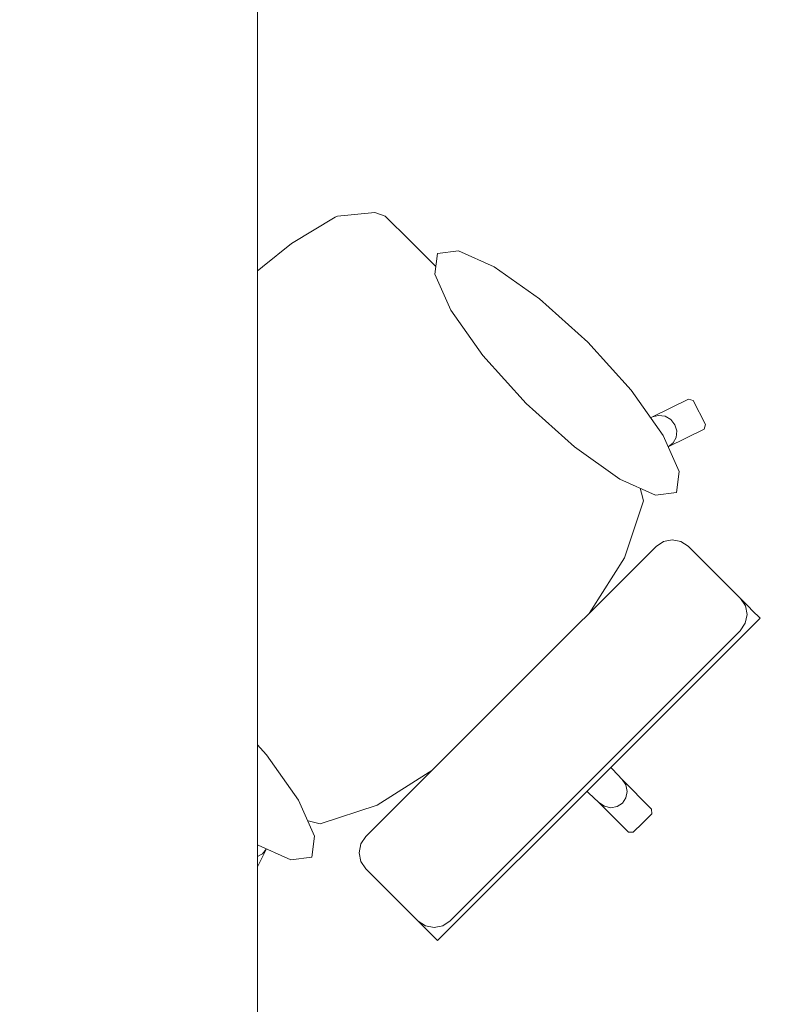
# Model space of a CAD drawing. Header units: metres. Extents: x -4 to 99, y -11 to 17.
# Tile 501 of 656: x 51.66 to 52.166, y 1.429 to 2.091. Entities that reach past the tile are written whole.
import ezdxf

# ---------------------------------------------------------------- set-up
doc = ezdxf.new("R2010")
doc.units = ezdxf.units.M
doc.header["$MEASUREMENT"] = 0
doc.linetypes.add('Wipeout_Contour', pattern=[1, 0, -1])
doc.layers.add('152 - Bemaßung_ Beschriftung.Ausbau', color=7, linetype='Continuous')
doc.layers.add('701 - Einrichtung.Möbel', color=7, linetype='Continuous')
doc.styles.add('ERSTELLTER_STIL_2', font='txt')
doc.dimstyles.new('ERSTELLTER_STIL__2', dxfattribs={"dimtxt": 0.1, "dimasz": 0.0532, "dimexe": 0.18, "dimexo": 0.0625, "dimgap": 0, "dimtad": 1, "dimtih": 1, "dimtoh": 1, "dimzin": 0, "dimdsep": 46, "dimtxsty": 'ERSTELLTER_STIL_2', "dimblk": 'ARROWHEAD_2', "dimblk1": 'ARROWHEAD_2', "dimblk2": 'ARROWHEAD_2', "dimcen": 0.09, "dimse1": 1, "dimse2": 1, "dimclrd": 7, "dimclre": 7, "dimclrt": 7, "dimazin": 0, "dimtfac": 1, "dimtdec": 4, "dimtmove": 0, "dimatfit": 3, "dimfxl": 1, "dimtolj": 1, "dimtzin": 0, "dimarcsym": 0})

# ---------------------------------------------------------------- blocks, each defined once
blk = doc.blocks.new('*D449')
at = {"layer": '152 - Bemaßung_ Beschriftung.Ausbau', "color": 7, "linetype": 'Continuous', "lineweight": 5}
for p, q in [((51.02, -4.6125), (51.02, -4.5075)), ((54.46, -4.6125), (54.46, -4.5075)), ((51.04021, -4.525), (50.99979, -4.595)), ((54.48021, -4.525), (54.43979, -4.595)), ((51.02, -4.56), (54.46, -4.56))]:
    blk.add_line(p, q, dxfattribs=at)
at = {"layer": '152 - Bemaßung_ Beschriftung.Ausbau', "color": 7, "lineweight": 5, "char_height": 0.1, "attachment_point": 7, "style": 'ERSTELLTER_STIL_2'}
for s, insert in [('\\A1;{\\pql;\\fArial|b0|i0|c0|p38;3,44}', (52.53108, -4.54)), ('\\A1;{\\pql;\\fArial|b0|i0|c0|p38;16}', (54.288, -4.54))]:
    blk.add_mtext(s, dxfattribs=dict(at, insert=insert))
blk = doc.blocks.new('ARROWHEAD_2')
at = {"color": 0, "linetype": 'Continuous', "lineweight": 0}
for p, q in [((-0.378, -0.655), (0.378, 0.655)), ((0, 0), (-1, 0))]:
    blk.add_line(p, q, dxfattribs=at)

msp = doc.modelspace()

# ---------------------------------------------------------------- wipeouts: each hides what was drawn before it
at = {"color": 254, "linetype": 'Wipeout_Contour', "lineweight": 0, "ltscale": 1504.199285}
msp.add_wipeout([(51.9423, 1.92302), (51.92284, 1.94248), (51.9061, 1.95922), (51.89913, 1.96152), (51.87396, 1.95918), (51.87239, 1.95856), (51.84305, 1.94075), (51.80391, 1.90931), (51.80331, 1.90882), (51.7609, 1.86908), (52.0791, 1.55088), (52.0853, 1.55708), (52.08523, 1.56024), (52.06533, 1.58014), (52.03937, 1.60796), (52.05652, 1.62511), (52.04039, 1.64124), (52.01951, 1.66212), (52.03743, 1.68261), (52.06704, 1.72935), (52.07972, 1.76768), (52.07359, 1.7916), (52.09635, 1.80392), (52.12067, 1.81594), (52.12159, 1.81893), (52.11314, 1.83504), (52.11012, 1.83607), (52.08579, 1.82405), (52.05507, 1.81025)], dxfattribs=at).dxf.layer = '701 - Einrichtung.Möbel'

# ---------------------------------------------------------------- next in the draw order: linework, layer by layer
at = {"layer": '701 - Einrichtung.Möbel', "color": 7, "linetype": 'Continuous', "lineweight": 5}
for p, q in [((51.87396, 1.95918), (51.89913, 1.96152)), ((51.89913, 1.96152), (51.9061, 1.95922)), ((51.84305, 1.94075), (51.87239, 1.95856)), ((51.87239, 1.95856), (51.87396, 1.95918)), ((51.9061, 1.95922), (51.92284, 1.94248)), ((51.92284, 1.94248), (51.9423, 1.92302)), ((51.80391, 1.90931), (51.84305, 1.94075)), ((51.80331, 1.90882), (51.80391, 1.90931)), ((52.08579, 1.82405), (52.11012, 1.83607)), ((52.11012, 1.83607), (52.11314, 1.83504)), ((52.11314, 1.83504), (52.12159, 1.81893)), ((52.08579, 1.82405), (52.08997, 1.82515)), ((52.08997, 1.82515), (52.09431, 1.82455)), ((52.09431, 1.82455), (52.09816, 1.82234)), ((52.09816, 1.82234), (52.10093, 1.81886)), ((52.12067, 1.81594), (52.09635, 1.80392)), ((52.10093, 1.81886), (52.1022, 1.81463)), ((52.12159, 1.81893), (52.12067, 1.81594)), ((52.10178, 1.81031), (52.09972, 1.80655)), ((52.1022, 1.81463), (52.10178, 1.81031)), ((52.09972, 1.80655), (52.09635, 1.80392)), ((52.08523, 1.56024), (52.0853, 1.55708))]:
    msp.add_line(p, q, dxfattribs=at)

# ---------------------------------------------------------------- next in the draw order: wipeouts: each hides what was drawn before it
at = {"color": 254, "linetype": 'Wipeout_Contour', "lineweight": 0, "ltscale": 1506.271736}
msp.add_wipeout([(51.70696, 1.68768), (51.81974, 1.57491), (51.80593, 1.54419), (51.79391, 1.51987), (51.79495, 1.51684), (51.81105, 1.50839), (51.81404, 1.50931), (51.82607, 1.53363), (51.83838, 1.55639), (51.8623, 1.55026), (51.90063, 1.56294), (51.94737, 1.59255), (51.96786, 1.61047), (51.98874, 1.5896), (52.00487, 1.57346), (52.02203, 1.59062), (52.04984, 1.56465), (52.06974, 1.54475), (52.0729, 1.54469), (52.0791, 1.55088), (51.7609, 1.86908), (51.72116, 1.82667), (51.72067, 1.82607), (51.68924, 1.78693), (51.67143, 1.75759), (51.6708, 1.75602), (51.66846, 1.73085), (51.67077, 1.72388), (51.68751, 1.70714)], dxfattribs=at).dxf.layer = '701 - Einrichtung.Möbel'

# ---------------------------------------------------------------- next in the draw order: linework, layer by layer
at = {"layer": '701 - Einrichtung.Möbel', "color": 7, "linetype": 'Continuous', "lineweight": 5}
for p, q in [((51.9423, 1.92302), (52.05507, 1.81025)), ((51.7609, 1.86908), (51.80331, 1.90882)), ((51.7609, 1.86908), (51.72116, 1.82667)), ((51.72067, 1.82607), (51.68924, 1.78693)), ((51.72116, 1.82667), (51.72067, 1.82607)), ((52.05507, 1.81025), (52.08579, 1.82405)), ((52.07355, 1.79177), (52.05507, 1.81025)), ((52.09635, 1.80392), (52.07359, 1.7916)), ((52.07355, 1.79177), (52.07359, 1.7916)), ((52.07359, 1.7916), (52.07972, 1.76768)), ((51.68924, 1.78693), (51.67143, 1.75759)), ((52.07972, 1.76768), (52.06704, 1.72935)), ((51.6708, 1.75602), (51.66846, 1.73085)), ((51.67143, 1.75759), (51.6708, 1.75602)), ((51.66846, 1.73085), (51.67077, 1.72388)), ((52.06704, 1.72935), (52.03743, 1.68261)), ((51.67077, 1.72388), (51.68751, 1.70714)), ((51.68751, 1.70714), (51.70696, 1.68768)), ((51.70696, 1.68768), (51.81974, 1.57491)), ((52.03743, 1.68261), (52.01951, 1.66212)), ((52.01951, 1.66212), (51.99541, 1.63457)), ((52.01951, 1.66212), (52.04039, 1.64124)), ((52.04039, 1.64124), (52.05652, 1.62511)), ((51.96786, 1.61047), (51.99541, 1.63457)), ((52.05652, 1.62511), (52.03937, 1.60796)), ((51.94737, 1.59255), (51.96786, 1.61047)), ((51.96786, 1.61047), (51.98874, 1.5896)), ((52.03937, 1.60796), (52.0307, 1.59929)), ((52.03937, 1.60796), (52.06533, 1.58014)), ((52.02203, 1.59062), (52.0307, 1.59929)), ((51.90063, 1.56294), (51.94737, 1.59255)), ((52.00487, 1.57346), (52.02203, 1.59062)), ((52.02203, 1.59062), (52.04984, 1.56465)), ((51.98874, 1.5896), (52.00487, 1.57346)), ((52.06533, 1.58014), (52.06783, 1.57647)), ((52.06533, 1.58014), (52.08523, 1.56024)), ((51.81974, 1.57491), (51.80593, 1.54419)), ((51.83821, 1.55643), (51.81974, 1.57491)), ((52.06783, 1.57647), (52.06877, 1.57217)), ((52.06877, 1.57217), (52.068, 1.56791)), ((52.04984, 1.56465), (52.05352, 1.56215)), ((52.04984, 1.56465), (52.06974, 1.54475)), ((52.06208, 1.56198), (52.06565, 1.56433)), ((52.068, 1.56791), (52.06565, 1.56433)), ((51.8623, 1.55026), (51.90063, 1.56294)), ((52.05352, 1.56215), (52.05781, 1.56121)), ((52.05781, 1.56121), (52.06208, 1.56198)), ((52.0853, 1.55708), (52.0791, 1.55088)), ((51.82607, 1.53363), (51.83838, 1.55639)), ((51.83821, 1.55643), (51.83838, 1.55639)), ((51.83838, 1.55639), (51.8623, 1.55026)), ((52.0729, 1.54469), (52.0791, 1.55088)), ((51.80593, 1.54419), (51.79391, 1.51987)), ((51.80593, 1.54419), (51.80483, 1.54001)), ((52.06974, 1.54475), (52.0729, 1.54469)), ((51.80483, 1.54001), (51.80543, 1.53567)), ((51.80543, 1.53567), (51.80764, 1.53182)), ((51.80764, 1.53182), (51.81112, 1.52905)), ((51.81404, 1.50931), (51.82607, 1.53363)), ((51.81967, 1.52821), (51.82343, 1.53026)), ((51.82343, 1.53026), (51.82607, 1.53363)), ((51.81112, 1.52905), (51.81535, 1.52778)), ((51.81535, 1.52778), (51.81967, 1.52821)), ((51.79391, 1.51987), (51.79495, 1.51684)), ((51.79495, 1.51684), (51.81105, 1.50839)), ((51.81105, 1.50839), (51.81404, 1.50931))]:
    msp.add_line(p, q, dxfattribs=at)

# ---------------------------------------------------------------- next in the draw order: wipeouts: each hides what was drawn before it
at = {"color": 254, "linetype": 'Wipeout_Contour', "lineweight": 0, "ltscale": 832.898623}
msp.add_wipeout([(52.04226, 1.87437), (52.00993, 1.90355), (51.97938, 1.92515), (51.95526, 1.93586), (51.94123, 1.93407), (51.93945, 1.92005), (51.95016, 1.89593), (51.97176, 1.86538), (52.00094, 1.83305), (52.03327, 1.80387), (52.06382, 1.78228), (52.08794, 1.77156), (52.10196, 1.77335), (52.10375, 1.78737), (52.09303, 1.81149), (52.07144, 1.84204)], dxfattribs=at).dxf.layer = '701 - Einrichtung.Möbel'
at = {"color": 254, "linetype": 'Wipeout_Contour', "lineweight": 0, "ltscale": 779.040882}
msp.add_wipeout([(52.08822, 1.73699), (51.9906, 1.63938), (52.04976, 1.58022), (52.15822, 1.68868), (52.15294, 1.69396), (52.15054, 1.69637), (52.14503, 1.70187), (52.14256, 1.70435), (52.13543, 1.71147), (52.11805, 1.72885), (52.11226, 1.73465), (52.10983, 1.73707), (52.10488, 1.74037), (52.09904, 1.74151), (52.09319, 1.74033)], dxfattribs=at).dxf.layer = '701 - Einrichtung.Möbel'
at = {"color": 254, "linetype": 'Wipeout_Contour', "lineweight": 0, "ltscale": 828.845023}
msp.add_wipeout([(51.75561, 1.58773), (51.78794, 1.55854), (51.81849, 1.53695), (51.84261, 1.52623), (51.85663, 1.52802), (51.85842, 1.54204), (51.84771, 1.56617), (51.82611, 1.59672), (51.79693, 1.62904), (51.7646, 1.65822), (51.73405, 1.67982), (51.70993, 1.69054), (51.69591, 1.68875), (51.69412, 1.67472), (51.70484, 1.6506), (51.72643, 1.62005)], dxfattribs=at).dxf.layer = '701 - Einrichtung.Möbel'

# ---------------------------------------------------------------- next in the draw order: linework, layer by layer
at = {"layer": '701 - Einrichtung.Möbel', "color": 7, "linetype": 'Continuous', "lineweight": 5}
for p, q in [((52.08822, 1.73699), (52.09319, 1.74033)), ((52.09319, 1.74033), (52.09904, 1.74151)), ((52.09904, 1.74151), (52.10488, 1.74037)), ((52.10488, 1.74037), (52.10983, 1.73707)), ((52.10983, 1.73707), (52.11226, 1.73465)), ((52.11226, 1.73465), (52.11805, 1.72885)), ((52.11805, 1.72885), (52.13543, 1.71147)), ((52.13543, 1.71147), (52.14256, 1.70435)), ((52.14256, 1.70435), (52.14503, 1.70187)), ((52.14503, 1.70187), (52.15054, 1.69637)), ((52.14833, 1.69692), (52.14505, 1.70185)), ((52.14946, 1.69109), (52.14833, 1.69692)), ((52.15054, 1.69637), (52.15294, 1.69396)), ((52.14826, 1.68525), (52.14946, 1.69109)), ((52.15294, 1.69396), (52.15822, 1.68868)), ((52.14493, 1.68028), (52.14826, 1.68525))]:
    msp.add_line(p, q, dxfattribs=at)
at = {"layer": '701 - Einrichtung.Möbel', "color": 7, "linetype": 'Continuous', "lineweight": 5, "flags": 128}
for points in [[(52.04226, 1.87437), (52.07144, 1.84204), (52.09303, 1.81149), (52.10375, 1.78737), (52.10196, 1.77335), (52.08794, 1.77156), (52.06382, 1.78228), (52.03327, 1.80387), (52.00094, 1.83305), (51.97176, 1.86538), (51.95016, 1.89593), (51.93945, 1.92005), (51.94123, 1.93407), (51.95526, 1.93586), (51.97938, 1.92515), (52.00993, 1.90355)], [(51.75561, 1.58773), (51.78794, 1.55854), (51.81849, 1.53695), (51.84261, 1.52623), (51.85663, 1.52802), (51.85842, 1.54204), (51.84771, 1.56617), (51.82611, 1.59672), (51.79693, 1.62904), (51.7646, 1.65822), (51.73405, 1.67982), (51.70993, 1.69054), (51.69591, 1.68875), (51.69412, 1.67472), (51.70484, 1.6506), (51.72643, 1.62005)]]:
    msp.add_lwpolyline(points, close=True, dxfattribs=at)

# ---------------------------------------------------------------- next in the draw order: wipeouts: each hides what was drawn before it
at = {"color": 254, "linetype": 'Wipeout_Contour', "lineweight": 0, "ltscale": 783.241982}
msp.add_wipeout([(51.89299, 1.54177), (51.88966, 1.5368), (51.88847, 1.53094), (51.88962, 1.5251), (51.89291, 1.52015), (51.89534, 1.51772), (51.90113, 1.51193), (51.91851, 1.49455), (51.92563, 1.48743), (51.92811, 1.48495), (51.93362, 1.47945), (51.93602, 1.47704), (51.9413, 1.47176), (52.04976, 1.58022), (51.9906, 1.63938)], dxfattribs=at).dxf.layer = '701 - Einrichtung.Möbel'

# ---------------------------------------------------------------- next in the draw order: linework, layer by layer
at = {"layer": '701 - Einrichtung.Möbel', "color": 7, "linetype": 'Continuous', "lineweight": 5}
for p, q in [((51.9906, 1.63938), (52.08822, 1.73699)), ((52.15822, 1.68868), (52.04976, 1.58022)), ((52.04732, 1.58267), (52.14493, 1.68028)), ((51.9906, 1.63938), (51.89299, 1.54177)), ((51.9413, 1.47176), (52.04976, 1.58022)), ((52.04732, 1.58267), (51.9497, 1.48505)), ((51.88966, 1.5368), (51.88847, 1.53094)), ((51.89299, 1.54177), (51.88966, 1.5368)), ((51.88847, 1.53094), (51.88962, 1.5251)), ((51.88962, 1.5251), (51.89291, 1.52015)), ((51.89291, 1.52015), (51.89534, 1.51772)), ((51.89534, 1.51772), (51.90113, 1.51193)), ((51.90113, 1.51193), (51.91851, 1.49455)), ((51.91851, 1.49455), (51.92563, 1.48743)), ((51.92563, 1.48743), (51.92811, 1.48495)), ((51.92811, 1.48495), (51.93362, 1.47945)), ((51.93306, 1.48165), (51.92813, 1.48493)), ((51.9497, 1.48505), (51.94473, 1.48172)), ((51.93889, 1.48052), (51.93306, 1.48165)), ((51.93362, 1.47945), (51.93602, 1.47704)), ((51.94473, 1.48172), (51.93889, 1.48052)), ((51.93602, 1.47704), (51.9413, 1.47176))]:
    msp.add_line(p, q, dxfattribs=at)

# ---------------------------------------------------------------- next in the draw order: wipeouts: each hides what was drawn before it
at = {"color": 254, "linetype": 'Wipeout_Contour', "lineweight": 0, "ltscale": 312.704343}
msp.add_wipeout([(51.02, 3.00998), (51.02, 1.00998), (51.82, 1.00998), (51.82, 2.20998), (53.22, 2.20998), (53.22, 3.00998)], dxfattribs=at).dxf.layer = '701 - Einrichtung.Möbel'

# ---------------------------------------------------------------- next in the draw order: linework, layer by layer
at = {"layer": '701 - Einrichtung.Möbel', "color": 7, "linetype": 'Continuous', "lineweight": 5, "flags": 128}
msp.add_lwpolyline([(51.02, 3.00998), (51.02, 1.00998), (51.82, 1.00998), (51.82, 2.20998), (53.22, 2.20998), (53.22, 3.00998)], close=True, dxfattribs=at)

# ---------------------------------------------------------------- next in the draw order: dimensions: what is measured, and where the dimension line sits
at = {"layer": '152 - Bemaßung_ Beschriftung.Ausbau', "color": 7, "linetype": 'Continuous', "lineweight": 5}
dim = msp.add_linear_dim(base=(54.46, -4.56), p1=(51.02, 3.25249), p2=(54.46, 2.94998), dimstyle='ERSTELLTER_STIL__2', dxfattribs=at)
dim.commit()
dim.dimension.update_dxf_attribs({"geometry": '*D449', "text_midpoint": (52.66097, -4.49), "dimtype": 160})

doc.saveas('drawing.dxf')
